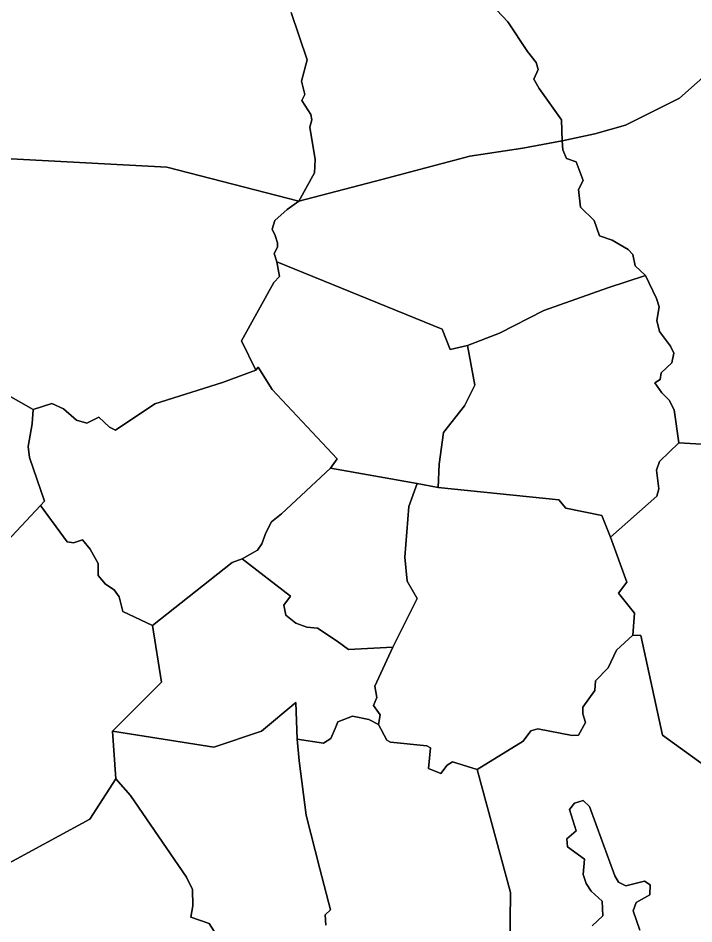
# Model space of a CAD drawing. Extents: x 1695041 to 1706254, y 786537 to 798223.
# Drawn here: x 1705452 to 1705523.8, y 794339.6 to 794435.9 of the extents above; entities that cross this region are included whole.
import ezdxf

# ---------------------------------------------------------------- set-up
doc = ezdxf.new("R2010")
doc.units = 0
doc.layers.add('Old_Level_20', color=7, linetype='Continuous')

msp = doc.modelspace()

# ---------------------------------------------------------------- linework, layer by layer
at = {"layer": 'Old_Level_20'}
for points in [[(1705525.391, 794441.109), (1705530.895, 794435.259), (1705529.337, 794433.74), (1705526.05, 794430.687), (1705522.315, 794427.356), (1705516.579, 794424.5), (1705513.321, 794423.553), (1705509.837, 794422.824), (1705509.772, 794425.051), (1705507.396, 794428.372), (1705506.842, 794429.385), (1705507.282, 794430.388), (1705507.062, 794431.158), (1705506.149, 794432.311), (1705504.062, 794435.451), (1705502.312, 794437.35), (1705502.426, 794437.876), (1705501.47, 794439.093), (1705504.63, 794439.356), (1705505.634, 794439.898), (1705515.45, 794451.918), (1705525.391, 794441.109)], [(1705502.312, 794437.35), (1705504.062, 794435.451), (1705506.149, 794432.311), (1705507.062, 794431.158), (1705507.282, 794430.388), (1705506.842, 794429.385), (1705507.396, 794428.372), (1705509.772, 794425.051), (1705509.837, 794422.824)], [(1705481.864, 794416.4), (1705467.84, 794420.018), (1705450.63, 794420.929), (1705446.043, 794432.2), (1705444.692, 794436.225)], [(1705509.837, 794422.824), (1705505.677, 794422.033), (1705500.019, 794421.205), (1705490.689, 794418.696), (1705481.864, 794416.4), (1705483.512, 794419.427), (1705483.597, 794420.838), (1705483.017, 794424.274), (1705483.239, 794425.049), (1705483.142, 794425.621), (1705482.193, 794427.106), (1705482.497, 794427.751), (1705482.138, 794429.156), (1705482.739, 794431.44), (1705481.053, 794436.454)], [(1705481.053, 794436.454), (1705482.739, 794431.44), (1705482.138, 794429.156), (1705482.497, 794427.751), (1705482.193, 794427.106), (1705483.142, 794425.621), (1705483.239, 794425.049), (1705483.017, 794424.274), (1705483.597, 794420.838), (1705483.512, 794419.427), (1705481.864, 794416.4)], [(1705527.694, 794390.43), (1705522.232, 794390.756), (1705521.747, 794394.242), (1705521.201, 794395.257), (1705520.438, 794396.049), (1705519.681, 794397.114), (1705520.26, 794397.472), (1705520.36, 794398.166), (1705521.484, 794399.222), (1705521.72, 794400.271), (1705521.335, 794401.026), (1705520.187, 794402.572), (1705519.897, 794403.747), (1705520.161, 794405.177), (1705519.864, 794406.076), (1705518.69, 794408.512), (1705517.591, 794409.548), (1705517.363, 794410.763), (1705516.867, 794411.268), (1705515.153, 794412.283), (1705513.808, 794412.712), (1705513.228, 794414.342), (1705511.776, 794415.79), (1705511.58, 794417.661), (1705512.063, 794418.596), (1705511.34, 794420.591), (1705510.309, 794420.944), (1705509.904, 794421.869), (1705509.837, 794422.824), (1705513.321, 794423.553), (1705516.579, 794424.5), (1705522.315, 794427.356), (1705526.05, 794430.687)], [(1705518.69, 794408.512), (1705514.688, 794407.2), (1705507.899, 794404.784), (1705503.166, 794402.378), (1705499.788, 794401.085), (1705497.925, 794400.645), (1705497.084, 794402.825), (1705479.529, 794409.962), (1705479.229, 794410.856), (1705479.597, 794411.539), (1705479.583, 794411.982), (1705479.364, 794412.747), (1705479.018, 794413.432), (1705479.327, 794414.349), (1705480.629, 794415.531), (1705481.864, 794416.4), (1705490.689, 794418.696), (1705500.019, 794421.205), (1705505.677, 794422.033), (1705509.837, 794422.824), (1705509.904, 794421.869), (1705510.309, 794420.944), (1705511.34, 794420.591), (1705512.063, 794418.596), (1705511.58, 794417.661), (1705511.776, 794415.79), (1705513.228, 794414.342), (1705513.808, 794412.712), (1705515.153, 794412.283), (1705516.867, 794411.268), (1705517.363, 794410.763), (1705517.591, 794409.548), (1705518.69, 794408.512)], [(1705450.63, 794420.929), (1705467.84, 794420.018), (1705481.864, 794416.4), (1705480.629, 794415.531), (1705479.327, 794414.349), (1705479.018, 794413.432), (1705479.364, 794412.747), (1705479.583, 794411.982), (1705479.597, 794411.539), (1705479.229, 794410.856), (1705479.529, 794409.962), (1705479.798, 794408.416), (1705479.22, 794407.782), (1705475.773, 794401.56), (1705477.293, 794398.462), (1705473.764, 794397.148), (1705466.574, 794394.881), (1705462.399, 794392.077), (1705461.755, 794392.391), (1705460.622, 794393.475), (1705459.335, 794392.844), (1705458.251, 794393.15), (1705456.868, 794394.345), (1705455.622, 794394.906), (1705453.624, 794394.276)], [(1705494.428, 794386.405), (1705485.219, 794388.041), (1705485.932, 794389.025), (1705479.041, 794396.408), (1705477.53, 794398.791), (1705477.293, 794398.462), (1705475.773, 794401.56), (1705479.22, 794407.782), (1705479.798, 794408.416), (1705479.529, 794409.962), (1705497.084, 794402.825), (1705497.925, 794400.645), (1705499.788, 794401.085), (1705500.565, 794396.881), (1705499.466, 794394.665), (1705497.237, 794391.839), (1705496.766, 794388.487), (1705496.648, 794385.987), (1705494.428, 794386.405)], [(1705514.068, 794383.019), (1705510.211, 794383.783), (1705509.474, 794384.676), (1705496.648, 794385.987), (1705496.766, 794388.487), (1705497.237, 794391.839), (1705499.466, 794394.665), (1705500.565, 794396.881), (1705499.788, 794401.085), (1705503.166, 794402.378), (1705507.899, 794404.784), (1705514.688, 794407.2), (1705518.69, 794408.512), (1705519.864, 794406.076), (1705520.161, 794405.177), (1705519.897, 794403.747), (1705520.187, 794402.572), (1705521.335, 794401.026), (1705521.72, 794400.271), (1705521.484, 794399.222), (1705520.36, 794398.166), (1705520.26, 794397.472), (1705519.681, 794397.114), (1705520.438, 794396.049), (1705521.201, 794395.257), (1705521.747, 794394.242), (1705522.232, 794390.756), (1705520.178, 794388.769), (1705519.859, 794387.852), (1705520.126, 794385.856), (1705519.896, 794385.084), (1705514.979, 794380.705), (1705514.068, 794383.019)], [(1705485.219, 794388.041), (1705480.022, 794383.183), (1705478.956, 794382.34), (1705478.366, 794381.165), (1705477.944, 794380.005), (1705477.469, 794379.35), (1705475.837, 794378.423), (1705474.761, 794378.02), (1705466.318, 794371.323), (1705463.152, 794372.833), (1705462.786, 794374.393), (1705462.236, 794375.123), (1705461.328, 794375.719), (1705460.553, 794376.665), (1705460.555, 794377.92), (1705459.685, 794379.434), (1705458.868, 794380.444), (1705457.922, 794380.119), (1705457.234, 794380.225), (1705454.419, 794384.101), (1705454.845, 794384.547), (1705453.229, 794389.179), (1705453.102, 794390.356), (1705453.517, 794392.771), (1705453.624, 794394.276), (1705455.622, 794394.906), (1705456.868, 794394.345), (1705458.251, 794393.15), (1705459.335, 794392.844), (1705460.622, 794393.475), (1705461.755, 794392.391), (1705462.399, 794392.077), (1705466.574, 794394.881), (1705473.764, 794397.148), (1705477.293, 794398.462), (1705477.53, 794398.791), (1705479.041, 794396.408), (1705485.932, 794389.025), (1705485.219, 794388.041)], [(1705447.527, 794397.699), (1705453.624, 794394.276), (1705453.517, 794392.771), (1705453.102, 794390.356), (1705453.229, 794389.179), (1705454.845, 794384.547), (1705454.419, 794384.101), (1705442.112, 794370.999)], [(1705453.624, 794394.276), (1705447.527, 794397.699)], [(1705528.522, 794353.867), (1705520.493, 794359.701), (1705518.181, 794370.287), (1705517.362, 794370.322), (1705517.509, 794372.654), (1705515.838, 794374.768), (1705516.71, 794375.933), (1705514.979, 794380.705), (1705519.896, 794385.084), (1705520.126, 794385.856), (1705519.859, 794387.852), (1705520.178, 794388.769), (1705522.232, 794390.756), (1705527.694, 794390.43)], [(1705491.846, 794369.021), (1705487.125, 794368.782), (1705485.951, 794369.666), (1705483.846, 794371.045), (1705482.717, 794371.15), (1705481.554, 794371.592), (1705480.484, 794372.449), (1705480.277, 794373.484), (1705480.989, 794374.464), (1705475.837, 794378.423), (1705477.469, 794379.35), (1705477.944, 794380.005), (1705478.366, 794381.165), (1705478.956, 794382.34), (1705480.022, 794383.183), (1705485.219, 794388.041), (1705494.428, 794386.405), (1705493.556, 794383.976), (1705493.12, 794378.59), (1705493.377, 794376.059), (1705494.446, 794374.211), (1705491.846, 794369.021)], [(1705517.362, 794370.322), (1705515.614, 794368.711), (1705514.742, 794366.832), (1705513.38, 794365.458), (1705513.31, 794364.43), (1705512.021, 794362.655), (1705512.022, 794361.94), (1705512.312, 794361.045), (1705511.561, 794359.689), (1705510.887, 794359.634), (1705507.254, 794360.355), (1705506.492, 794360.156), (1705505.685, 794359.035), (1705500.823, 794356.048), (1705498.203, 794356.849), (1705497.628, 794356.496), (1705496.934, 794355.623), (1705495.629, 794356.159), (1705495.854, 794358.351), (1705495.462, 794358.556), (1705491.596, 794358.942), (1705491.204, 794359.147), (1705490.325, 794360.837), (1705490.496, 794361.837), (1705489.788, 794362.83), (1705490.144, 794363.675), (1705489.923, 794364.878), (1705491.846, 794369.021), (1705494.446, 794374.211), (1705493.377, 794376.059), (1705493.12, 794378.59), (1705493.556, 794383.976), (1705494.428, 794386.405), (1705496.648, 794385.987), (1705509.474, 794384.676), (1705510.211, 794383.783), (1705514.068, 794383.019), (1705514.979, 794380.705), (1705516.71, 794375.933), (1705515.838, 794374.768), (1705517.509, 794372.654), (1705517.362, 794370.322)], [(1705442.112, 794370.999), (1705454.419, 794384.101), (1705457.234, 794380.225), (1705457.922, 794380.119), (1705458.868, 794380.444), (1705459.685, 794379.434), (1705460.555, 794377.92), (1705460.553, 794376.665), (1705461.328, 794375.719), (1705462.236, 794375.123), (1705462.786, 794374.393), (1705463.152, 794372.833), (1705466.318, 794371.323)], [(1705487.125, 794368.782), (1705491.846, 794369.021), (1705489.923, 794364.878), (1705490.144, 794363.675), (1705489.788, 794362.83), (1705490.496, 794361.837), (1705490.325, 794360.837), (1705489.29, 794361.361), (1705487.562, 794361.722), (1705485.998, 794361.113), (1705485.73, 794360.411), (1705485.263, 794359.319), (1705484.498, 794358.846), (1705481.684, 794359.249), (1705481.528, 794363.17), (1705477.879, 794360.106), (1705472.845, 794358.414), (1705462.072, 794360.105), (1705467.277, 794365.308), (1705466.318, 794371.323), (1705474.761, 794378.02), (1705475.837, 794378.423), (1705480.989, 794374.464), (1705480.277, 794373.484), (1705480.484, 794372.449), (1705481.554, 794371.592), (1705482.717, 794371.15), (1705483.846, 794371.045), (1705485.951, 794369.666), (1705487.125, 794368.782)], [(1705466.318, 794371.323), (1705467.277, 794365.308), (1705462.072, 794360.105), (1705462.419, 794355.062), (1705459.654, 794350.763), (1705450.278, 794345.648)], [(1705504.273, 794336.951), (1705504.349, 794342.96), (1705500.823, 794356.048), (1705505.685, 794359.035), (1705506.492, 794360.156), (1705507.254, 794360.355), (1705510.887, 794359.634), (1705511.561, 794359.689), (1705512.312, 794361.045), (1705512.022, 794361.94), (1705512.021, 794362.655), (1705513.31, 794364.43), (1705513.38, 794365.458), (1705514.742, 794366.832), (1705515.614, 794368.711), (1705517.362, 794370.322), (1705518.181, 794370.287), (1705520.493, 794359.701), (1705528.522, 794353.867), (1705535.678, 794346.687), (1705535.965, 794343.915), (1705534.589, 794342.993), (1705534.2, 794340.171), (1705534.515, 794338.935)], [(1705474.581, 794336.175), (1705472.319, 794339.665), (1705470.399, 794340.346), (1705470.617, 794341.547), (1705470.579, 794343.3), (1705469.944, 794344.597), (1705463.983, 794353.273), (1705462.419, 794355.062), (1705462.072, 794360.105), (1705472.845, 794358.414), (1705477.879, 794360.106), (1705481.528, 794363.17)], [(1705481.528, 794363.17), (1705481.684, 794359.249), (1705481.879, 794356.96), (1705482.654, 794351.198), (1705484.093, 794345.494), (1705485.227, 794341.122), (1705484.67, 794340.601), (1705484.744, 794339.491)], [(1705484.744, 794339.491), (1705484.67, 794340.601), (1705485.227, 794341.122), (1705484.093, 794345.494), (1705482.654, 794351.198), (1705481.879, 794356.96), (1705481.684, 794359.249), (1705484.498, 794358.846), (1705485.263, 794359.319), (1705485.73, 794360.411), (1705485.998, 794361.113), (1705487.562, 794361.722), (1705489.29, 794361.361), (1705490.325, 794360.837), (1705491.204, 794359.147), (1705491.596, 794358.942), (1705495.462, 794358.556), (1705495.854, 794358.351), (1705495.629, 794356.159), (1705496.934, 794355.623), (1705497.628, 794356.496), (1705498.203, 794356.849), (1705500.823, 794356.048)], [(1705500.823, 794356.048), (1705504.349, 794342.96), (1705504.273, 794336.951)], [(1705450.278, 794345.648), (1705459.654, 794350.763), (1705462.419, 794355.062), (1705463.983, 794353.273)], [(1705463.983, 794353.273), (1705469.944, 794344.597), (1705470.579, 794343.3), (1705470.617, 794341.547), (1705470.399, 794340.346), (1705472.319, 794339.665), (1705474.581, 794336.175)], [(1705513.04, 794339.446), (1705514.162, 794340.486), (1705514.085, 794342.042), (1705512.902, 794343.102), (1705512.382, 794343.944), (1705512.054, 794344.903), (1705512.207, 794346.512), (1705510.422, 794347.83), (1705510.342, 794348.673), (1705511.311, 794349.533), (1705510.622, 794351.789), (1705511.166, 794352.479), (1705512.056, 794352.755), (1705512.729, 794352.095), (1705515.426, 794344.73), (1705515.825, 794344.082), (1705516.61, 794343.669), (1705518.598, 794344.166), (1705519.174, 794343.803), (1705519.14, 794342.713), (1705517.688, 794341.919), (1705517.366, 794341.01), (1705518.098, 794338.961)], [(1705518.098, 794338.961), (1705517.366, 794341.01), (1705517.688, 794341.919), (1705519.14, 794342.713), (1705519.174, 794343.803), (1705518.598, 794344.166), (1705516.61, 794343.669), (1705515.825, 794344.082), (1705515.426, 794344.73), (1705512.729, 794352.095), (1705512.056, 794352.755), (1705511.166, 794352.479), (1705510.622, 794351.789), (1705511.311, 794349.533), (1705510.342, 794348.673), (1705510.422, 794347.83), (1705512.207, 794346.512), (1705512.054, 794344.903), (1705512.382, 794343.944), (1705512.902, 794343.102), (1705514.085, 794342.042), (1705514.162, 794340.486), (1705513.04, 794339.446)]]:
    msp.add_lwpolyline(points, dxfattribs=at)

doc.saveas('drawing.dxf')
